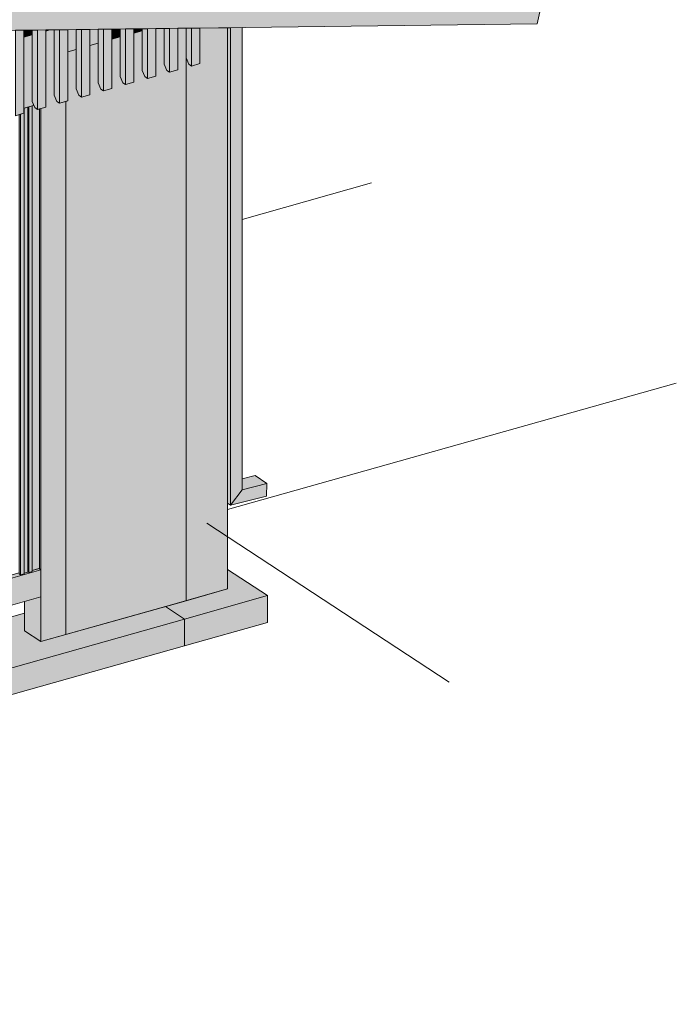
# Model space of a CAD drawing. Header units: millimetres. Extents: x 1567 to 2756, y -116 to 725.
# Tile 282 of 418: x 2680 to 2697, y 56 to 81. Entities that reach past the tile are written whole.
import ezdxf

# ---------------------------------------------------------------- set-up
doc = ezdxf.new("R2010")
doc.units = ezdxf.units.MM
doc.layers.add('Ech.1_1', color=7, linetype='Continuous')

msp = doc.modelspace()

# ---------------------------------------------------------------- hatches: boundary and pattern name
at = {"layer": 'Ech.1_1', "linetype": 'Continuous', "lineweight": 5, "true_color": 0xf7e0b3, "transparency": 33554687}
msp.add_hatch(color=254, dxfattribs=at).paths.add_polyline_path([(2671.219, 80.304), (2693.293, 80.577), (2693.485, 81.458), (2671.296, 81.184), (2671.219, 81.142), (2671.219, 80.304)])
at = {"layer": 'Ech.1_1', "linetype": 'Continuous', "lineweight": 5, "true_color": 0xeaddd7, "transparency": 33554687}
for points in [[(2680.369, 80.417), (2680.16, 80.415), (2680.16, 78.265), (2680.369, 78.324), (2680.369, 80.417)], [(2680.714, 80.421), (2680.577, 80.42), (2680.577, 78.625), (2680.646, 78.467), (2680.714, 78.422), (2680.714, 80.421)], [(2680.923, 80.424), (2680.714, 80.421), (2680.714, 78.422), (2680.923, 78.481), (2680.923, 80.424)], [(2681.268, 80.428), (2681.131, 80.427), (2681.131, 78.781), (2681.2, 78.623), (2681.268, 78.578), (2681.268, 80.428)], [(2681.477, 80.431), (2681.268, 80.428), (2681.268, 78.578), (2681.477, 78.637), (2681.477, 80.431)], [(2681.822, 80.435), (2681.685, 80.433), (2681.685, 78.937), (2681.754, 78.779), (2681.822, 78.734), (2681.822, 80.435)], [(2682.031, 80.438), (2681.822, 80.435), (2681.822, 78.734), (2682.031, 78.793), (2682.031, 80.438)], [(2682.376, 80.442), (2682.239, 80.44), (2682.239, 79.094), (2682.308, 78.936), (2682.376, 78.891), (2682.376, 80.442)], [(2682.586, 80.445), (2682.376, 80.442), (2682.376, 78.891), (2682.586, 78.95), (2682.586, 80.445)], [(2682.931, 80.449), (2682.793, 80.447), (2682.793, 79.25), (2682.862, 79.092), (2682.931, 79.047), (2682.931, 80.449)], [(2683.14, 80.451), (2682.931, 80.449), (2682.931, 79.047), (2683.14, 79.106), (2683.14, 80.451)], [(2683.485, 80.456), (2683.348, 80.454), (2683.348, 79.406), (2683.416, 79.248), (2683.485, 79.203), (2683.485, 80.456)], [(2683.694, 80.458), (2683.485, 80.456), (2683.485, 79.203), (2683.694, 79.262), (2683.694, 80.458)], [(2684.039, 80.463), (2683.902, 80.461), (2683.902, 79.563), (2683.97, 79.405), (2684.039, 79.36), (2684.039, 80.463)], [(2684.248, 80.465), (2684.039, 80.463), (2684.039, 79.36), (2684.248, 79.419), (2684.248, 80.465)], [(2684.593, 80.469), (2684.456, 80.468), (2684.456, 79.719), (2684.524, 79.561), (2684.593, 79.516), (2684.593, 80.469)], [(2684.802, 80.472), (2684.593, 80.469), (2684.593, 79.516), (2684.802, 79.575), (2684.802, 80.472)]]:
    msp.add_hatch(color=254, dxfattribs=at).paths.add_polyline_path(points)
at = {"layer": 'Ech.1_1', "linetype": 'Continuous', "lineweight": 5, "true_color": 0xd4c4b3, "transparency": 33554687}
for points in [[(2680.577, 80.42), (2680.369, 80.417), (2680.369, 80.258), (2680.577, 80.317), (2680.577, 80.42)], [(2681.025, 80.425), (2680.923, 80.424), (2680.923, 80.397), (2681.025, 80.425)]]:
    msp.add_hatch(color=9, dxfattribs=at).paths.add_polyline_path(points)
at = {"layer": 'Ech.1_1', "linetype": 'Continuous', "lineweight": 5, "true_color": 0xdcdcdc, "transparency": 33554687}
for points in [[(2681.131, 80.427), (2681.025, 80.425), (2680.923, 80.397), (2680.923, 78.481), (2680.797, 78.445), (2680.797, 65.017), (2681.424, 65.194), (2681.424, 78.622), (2681.268, 78.578), (2681.2, 78.623), (2681.131, 78.781), (2681.131, 80.427)], [(2681.685, 80.433), (2681.477, 80.431), (2681.477, 79.876), (2681.685, 79.935), (2681.685, 80.433)], [(2682.239, 80.44), (2682.031, 80.438), (2682.031, 80.032), (2682.239, 80.091), (2682.239, 80.44)], [(2682.793, 80.447), (2682.586, 80.445), (2682.586, 80.189), (2682.793, 80.247), (2682.793, 80.447)], [(2683.348, 80.454), (2683.14, 80.451), (2683.14, 80.345), (2683.348, 80.404), (2683.348, 80.454)], [(2685.501, 80.481), (2684.802, 80.472), (2684.802, 79.575), (2684.593, 79.516), (2684.524, 79.561), (2684.456, 79.719), (2684.456, 66.049), (2685.501, 66.344), (2685.501, 80.481)], [(2680.764, 66.861), (2680.745, 66.856), (2680.797, 66.822), (2680.797, 78.445), (2680.764, 78.436), (2680.764, 66.861)], [(2680.497, 66.761), (2680.466, 66.769), (2680.374, 66.743), (2680.374, 66.726), (2680.289, 66.702), (2680.253, 66.726), (2680.253, 66.753), (2678.699, 66.315), (2678.789, 66.255), (2680.797, 66.822), (2680.745, 66.856), (2680.582, 66.81), (2680.582, 66.784), (2680.497, 66.761)], [(2680.797, 66.822), (2678.789, 66.255), (2678.789, 65.579), (2680.797, 66.145), (2680.797, 66.822)], [(2684.413, 65.587), (2686.504, 66.177), (2685.501, 66.835), (2685.501, 66.344), (2683.933, 65.902), (2684.413, 65.587)], [(2680.797, 66.145), (2680.386, 66.029), (2680.386, 65.287), (2680.797, 65.017), (2680.797, 66.145)], [(2686.504, 66.177), (2684.413, 65.587), (2684.413, 64.91), (2686.504, 65.5), (2686.504, 66.177)], [(2683.933, 65.902), (2680.797, 65.017), (2680.386, 65.287), (2680.386, 65.737), (2668.252, 62.313), (2668.252, 61.477), (2663.756, 60.208), (2663.071, 60.658), (2663.071, 60.851), (2651.42, 57.564), (2651.42, 57.218), (2652.422, 56.56), (2684.413, 65.587), (2683.933, 65.902)], [(2652.422, 55.883), (2684.413, 64.91), (2684.413, 65.587), (2652.422, 56.56), (2652.422, 55.883)]]:
    msp.add_hatch(color=254, dxfattribs=at).paths.add_polyline_path(points)
at = {"layer": 'Ech.1_1', "linetype": 'Continuous', "lineweight": 5, "true_color": 0xf8f8f8, "transparency": 33554687}
msp.add_hatch(color=7, dxfattribs=at).paths.add_polyline_path([(2684.456, 80.468), (2684.248, 80.465), (2684.248, 79.419), (2684.039, 79.36), (2683.97, 79.405), (2683.902, 79.563), (2683.902, 80.461), (2683.694, 80.458), (2683.694, 79.262), (2683.485, 79.203), (2683.416, 79.248), (2683.348, 79.406), (2683.348, 80.404), (2683.14, 80.345), (2683.14, 79.106), (2682.931, 79.047), (2682.862, 79.092), (2682.793, 79.25), (2682.793, 80.247), (2682.586, 80.189), (2682.586, 78.95), (2682.376, 78.891), (2682.308, 78.936), (2682.239, 79.094), (2682.239, 80.091), (2682.031, 80.032), (2682.031, 78.793), (2681.822, 78.734), (2681.754, 78.779), (2681.685, 78.937), (2681.685, 79.935), (2681.477, 79.876), (2681.477, 78.637), (2681.424, 78.622), (2681.424, 65.194), (2684.456, 66.049), (2684.456, 80.468)])
at = {"layer": 'Ech.1_1', "linetype": 'Continuous', "lineweight": 5, "true_color": 0xd7d7ea, "transparency": 33554687}
for points in [[(2685.572, 80.481), (2685.501, 80.481), (2685.501, 68.502), (2685.572, 68.456), (2685.572, 80.481)], [(2685.864, 80.485), (2685.572, 80.481), (2685.572, 68.456), (2685.864, 68.845), (2685.864, 80.485)], [(2685.864, 68.845), (2686.491, 69.001), (2686.19, 69.199), (2685.864, 69.118), (2685.864, 68.845)], [(2686.491, 69.001), (2685.864, 68.845), (2685.572, 68.456), (2686.483, 68.683), (2686.491, 69.001)]]:
    msp.add_hatch(color=254, dxfattribs=at).paths.add_polyline_path(points)
at = {"layer": 'Ech.1_1', "linetype": 'Continuous', "lineweight": 5, "true_color": 0xb3b3b3, "transparency": 33554687}
for points in [[(2680.369, 78.453), (2680.621, 78.524), (2680.577, 78.625), (2680.577, 80.317), (2680.369, 80.258), (2680.369, 78.453)], [(2680.374, 78.455), (2680.369, 78.453), (2680.369, 78.324), (2680.289, 78.302), (2680.289, 66.702), (2680.374, 66.726), (2680.374, 78.455)], [(2680.466, 78.48), (2680.374, 78.455), (2680.374, 66.743), (2680.466, 66.769), (2680.466, 78.48)], [(2680.466, 66.769), (2680.497, 66.761), (2680.497, 78.489), (2680.466, 78.48), (2680.466, 66.769)], [(2680.582, 78.513), (2680.497, 78.489), (2680.497, 66.761), (2680.582, 66.784), (2680.582, 78.513)], [(2680.582, 66.81), (2680.764, 66.861), (2680.764, 78.436), (2680.714, 78.422), (2680.646, 78.467), (2680.621, 78.524), (2680.582, 78.513), (2680.582, 66.81)], [(2680.289, 78.302), (2680.253, 78.292), (2680.253, 66.726), (2680.289, 66.702), (2680.289, 78.302)]]:
    msp.add_hatch(color=253, dxfattribs=at).paths.add_polyline_path(points)

# ---------------------------------------------------------------- linework, layer by layer
at = {"layer": 'Ech.1_1', "color": 4, "linetype": 'Continuous', "lineweight": 5}
msp.add_line((2680.577, 80.299), (2680.369, 80.24), dxfattribs=at)
at = {"layer": 'Ech.1_1', "color": 7, "linetype": 'Continuous', "lineweight": 5}
for p, q in [((2685.864, 75.651), (2689.123, 76.57)), ((2685.501, 68.342), (2696.798, 71.53)), ((2691.077, 63.996), (2684.978, 68.002))]:
    msp.add_line(p, q, dxfattribs=at)
for points in [[(2671.219, 80.304), (2693.293, 80.577), (2693.485, 81.458), (2671.296, 81.184), (2671.219, 81.142), (2671.219, 80.304)], [(2680.369, 80.417), (2680.16, 80.415), (2680.16, 78.265), (2680.369, 78.324), (2680.369, 80.417)], [(2680.577, 80.42), (2680.369, 80.417), (2680.369, 80.258), (2680.577, 80.317), (2680.577, 80.42)], [(2680.714, 80.421), (2680.577, 80.42), (2680.577, 78.625), (2680.646, 78.467), (2680.714, 78.422), (2680.714, 80.421)], [(2680.923, 80.424), (2680.714, 80.421), (2680.714, 78.422), (2680.923, 78.481), (2680.923, 80.424)], [(2681.131, 80.427), (2681.025, 80.425), (2680.923, 80.397), (2680.923, 78.481), (2680.797, 78.445), (2680.797, 65.017), (2681.424, 65.194), (2681.424, 78.622), (2681.268, 78.578), (2681.2, 78.623), (2681.131, 78.781), (2681.131, 80.427)], [(2681.025, 80.425), (2680.923, 80.424), (2680.923, 80.397), (2681.025, 80.425)], [(2681.268, 80.428), (2681.131, 80.427), (2681.131, 78.781), (2681.2, 78.623), (2681.268, 78.578), (2681.268, 80.428)], [(2681.477, 80.431), (2681.268, 80.428), (2681.268, 78.578), (2681.477, 78.637), (2681.477, 80.431)], [(2684.456, 80.468), (2684.248, 80.465), (2684.248, 79.419), (2684.039, 79.36), (2683.97, 79.405), (2683.902, 79.563), (2683.902, 80.461), (2683.694, 80.458), (2683.694, 79.262), (2683.485, 79.203), (2683.416, 79.248), (2683.348, 79.406), (2683.348, 80.404), (2683.14, 80.345), (2683.14, 79.106), (2682.931, 79.047), (2682.862, 79.092), (2682.793, 79.25), (2682.793, 80.247), (2682.586, 80.189), (2682.586, 78.95), (2682.376, 78.891), (2682.308, 78.936), (2682.239, 79.094), (2682.239, 80.091), (2682.031, 80.032), (2682.031, 78.793), (2681.822, 78.734), (2681.754, 78.779), (2681.685, 78.937), (2681.685, 79.935), (2681.477, 79.876), (2681.477, 78.637), (2681.424, 78.622), (2681.424, 65.194), (2684.456, 66.049), (2684.456, 80.468)], [(2681.685, 80.433), (2681.477, 80.431), (2681.477, 79.876), (2681.685, 79.935), (2681.685, 80.433)], [(2681.822, 80.435), (2681.685, 80.433), (2681.685, 78.937), (2681.754, 78.779), (2681.822, 78.734), (2681.822, 80.435)], [(2682.031, 80.438), (2681.822, 80.435), (2681.822, 78.734), (2682.031, 78.793), (2682.031, 80.438)], [(2682.239, 80.44), (2682.031, 80.438), (2682.031, 80.032), (2682.239, 80.091), (2682.239, 80.44)], [(2682.376, 80.442), (2682.239, 80.44), (2682.239, 79.094), (2682.308, 78.936), (2682.376, 78.891), (2682.376, 80.442)], [(2682.586, 80.445), (2682.376, 80.442), (2682.376, 78.891), (2682.586, 78.95), (2682.586, 80.445)], [(2682.793, 80.447), (2682.586, 80.445), (2682.586, 80.189), (2682.793, 80.247), (2682.793, 80.447)], [(2682.931, 80.449), (2682.793, 80.447), (2682.793, 79.25), (2682.862, 79.092), (2682.931, 79.047), (2682.931, 80.449)], [(2683.14, 80.451), (2682.931, 80.449), (2682.931, 79.047), (2683.14, 79.106), (2683.14, 80.451)], [(2683.348, 80.454), (2683.14, 80.451), (2683.14, 80.345), (2683.348, 80.404), (2683.348, 80.454)], [(2683.485, 80.456), (2683.348, 80.454), (2683.348, 79.406), (2683.416, 79.248), (2683.485, 79.203), (2683.485, 80.456)], [(2683.694, 80.458), (2683.485, 80.456), (2683.485, 79.203), (2683.694, 79.262), (2683.694, 80.458)], [(2684.039, 80.463), (2683.902, 80.461), (2683.902, 79.563), (2683.97, 79.405), (2684.039, 79.36), (2684.039, 80.463)], [(2684.248, 80.465), (2684.039, 80.463), (2684.039, 79.36), (2684.248, 79.419), (2684.248, 80.465)], [(2685.501, 80.481), (2684.802, 80.472), (2684.802, 79.575), (2684.593, 79.516), (2684.524, 79.561), (2684.456, 79.719), (2684.456, 66.049), (2685.501, 66.344), (2685.501, 80.481)], [(2684.593, 80.469), (2684.456, 80.468), (2684.456, 79.719), (2684.524, 79.561), (2684.593, 79.516), (2684.593, 80.469)], [(2684.802, 80.472), (2684.593, 80.469), (2684.593, 79.516), (2684.802, 79.575), (2684.802, 80.472)], [(2685.572, 80.481), (2685.501, 80.481), (2685.501, 68.502), (2685.572, 68.456), (2685.572, 80.481)], [(2685.864, 80.485), (2685.572, 80.481), (2685.572, 68.456), (2685.864, 68.845), (2685.864, 80.485)], [(2680.369, 78.453), (2680.621, 78.524), (2680.577, 78.625), (2680.577, 80.317), (2680.369, 80.258), (2680.369, 78.453)], [(2680.374, 78.455), (2680.369, 78.453), (2680.369, 78.324), (2680.289, 78.302), (2680.289, 66.702), (2680.374, 66.726), (2680.374, 78.455)], [(2680.466, 78.48), (2680.374, 78.455), (2680.374, 66.743), (2680.466, 66.769), (2680.466, 78.48)], [(2680.466, 66.769), (2680.497, 66.761), (2680.497, 78.489), (2680.466, 78.48), (2680.466, 66.769)], [(2680.582, 78.513), (2680.497, 78.489), (2680.497, 66.761), (2680.582, 66.784), (2680.582, 78.513)], [(2680.582, 66.81), (2680.764, 66.861), (2680.764, 78.436), (2680.714, 78.422), (2680.646, 78.467), (2680.621, 78.524), (2680.582, 78.513), (2680.582, 66.81)], [(2680.764, 66.861), (2680.745, 66.856), (2680.797, 66.822), (2680.797, 78.445), (2680.764, 78.436), (2680.764, 66.861)], [(2680.289, 78.302), (2680.253, 78.292), (2680.253, 66.726), (2680.289, 66.702), (2680.289, 78.302)], [(2685.864, 68.845), (2686.491, 69.001), (2686.19, 69.199), (2685.864, 69.118), (2685.864, 68.845)], [(2686.491, 69.001), (2685.864, 68.845), (2685.572, 68.456), (2686.483, 68.683), (2686.491, 69.001)], [(2680.497, 66.761), (2680.466, 66.769), (2680.374, 66.743), (2680.374, 66.726), (2680.289, 66.702), (2680.253, 66.726), (2680.253, 66.753), (2678.699, 66.315), (2678.789, 66.255), (2680.797, 66.822), (2680.745, 66.856), (2680.582, 66.81), (2680.582, 66.784), (2680.497, 66.761)], [(2680.797, 66.822), (2678.789, 66.255), (2678.789, 65.579), (2680.797, 66.145), (2680.797, 66.822)], [(2684.413, 65.587), (2686.504, 66.177), (2685.501, 66.835), (2685.501, 66.344), (2683.933, 65.902), (2684.413, 65.587)], [(2680.797, 66.145), (2680.386, 66.029), (2680.386, 65.287), (2680.797, 65.017), (2680.797, 66.145)], [(2686.504, 66.177), (2684.413, 65.587), (2684.413, 64.91), (2686.504, 65.5), (2686.504, 66.177)], [(2683.933, 65.902), (2680.797, 65.017), (2680.386, 65.287), (2680.386, 65.737), (2668.252, 62.313), (2668.252, 61.477), (2663.756, 60.208), (2663.071, 60.658), (2663.071, 60.851), (2651.42, 57.564), (2651.42, 57.218), (2652.422, 56.56), (2684.413, 65.587), (2683.933, 65.902)], [(2652.422, 55.883), (2684.413, 64.91), (2684.413, 65.587), (2652.422, 56.56), (2652.422, 55.883)]]:
    msp.add_lwpolyline(points, close=True, dxfattribs=at)

doc.saveas('drawing.dxf')
